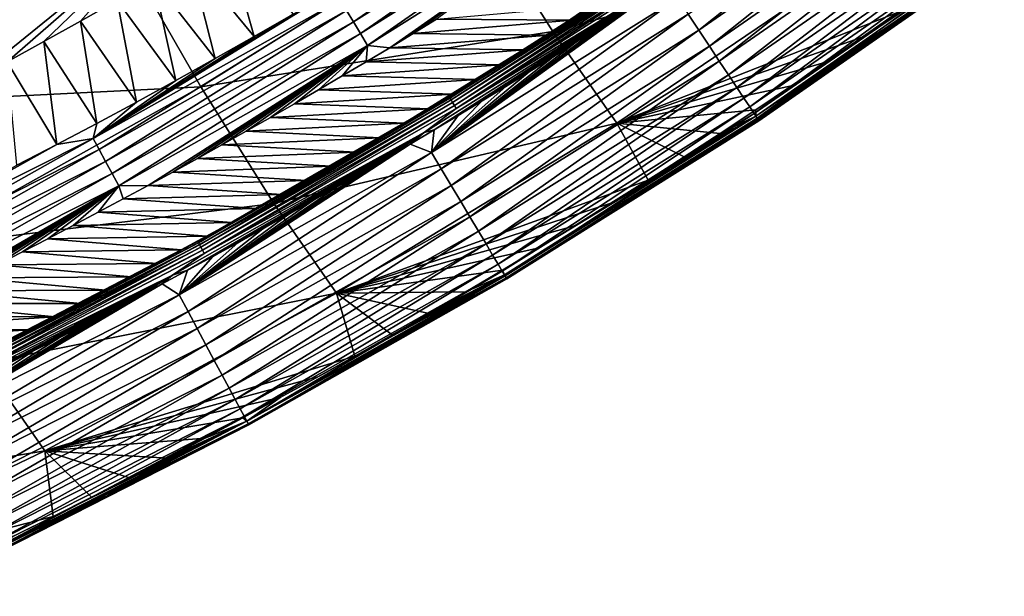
# Model space of a CAD drawing. Header units: millimetres. Extents: x -300 to 300, y -500 to 500.
# Tile 279 of 656: x 170 to 197, y -473 to -458. Entities that reach past the tile are written whole.
import ezdxf

# ---------------------------------------------------------------- set-up
doc = ezdxf.new("R2010")
doc.units = ezdxf.units.MM
doc.header["$LTSCALE"] = 81.481481
for name, color, linetype in [('19', 7, 'CONTINUOUS'), ('23', 7, 'CONTINUOUS'), ('26', 7, 'CONTINUOUS'), ('27', 7, 'CONTINUOUS'), ('29', 7, 'CONTINUOUS'), ('30', 7, 'CONTINUOUS'), ('32', 7, 'CONTINUOUS')]:
    doc.layers.add(name, color=color, linetype=linetype)

msp = doc.modelspace()

# ---------------------------------------------------------------- linework, layer by layer
at = {"layer": '19', "color": 7, "linetype": 'CONTINUOUS'}
for points in [[(184.585, -458.036, 16.253), (191.797, -453.07, 16.182), (182.577, -454.854, 21.321), (184.585, -458.036, 16.253)], [(184.585, -458.036, 16.253), (193.548, -455.58, 10.842), (191.797, -453.07, 16.182), (184.585, -458.036, 16.253)], [(175.121, -459.517, 21.412), (182.577, -454.854, 21.321), (172.902, -455.655, 26.21), (175.121, -459.517, 21.412)], [(175.121, -459.517, 21.412), (184.585, -458.036, 16.253), (182.577, -454.854, 21.321), (175.121, -459.517, 21.412)], [(165.224, -460.014, 26.316), (172.902, -455.655, 26.21), (162.835, -455.467, 30.847), (165.224, -460.014, 26.316)], [(186.307, -460.497, 10.887), (193.548, -455.58, 10.842), (184.585, -458.036, 16.253), (186.307, -460.497, 10.887)], [(193.548, -455.58, 10.842), (186.307, -460.497, 10.887), (193.849, -457.521, 6.723), (193.548, -455.58, 10.842)], [(165.224, -460.014, 26.316), (175.121, -459.517, 21.412), (172.902, -455.655, 26.21), (165.224, -460.014, 26.316)], [(193.849, -457.521, 6.723), (186.307, -460.497, 10.887), (192.902, -458.186, 6.714), (193.849, -457.521, 6.723)], [(177.08, -462.661, 16.321), (184.585, -458.036, 16.253), (175.121, -459.517, 21.412), (177.08, -462.661, 16.321)], [(177.08, -462.661, 16.321), (186.307, -460.497, 10.887), (184.585, -458.036, 16.253), (177.08, -462.661, 16.321)], [(192.902, -458.186, 6.714), (186.307, -460.497, 10.887), (191.951, -458.845, 6.705), (192.902, -458.186, 6.714)], [(191.951, -458.845, 6.705), (186.307, -460.497, 10.887), (190.997, -459.496, 6.695), (191.951, -458.845, 6.705)], [(167.374, -463.849, 21.499), (175.121, -459.517, 21.412), (165.224, -460.014, 26.316), (167.374, -463.849, 21.499)], [(167.374, -463.849, 21.499), (177.08, -462.661, 16.321), (175.121, -459.517, 21.412), (167.374, -463.849, 21.499)], [(190.997, -459.496, 6.695), (186.307, -460.497, 10.887), (190.038, -460.14, 6.685), (190.997, -459.496, 6.695)], [(190.038, -460.14, 6.685), (186.307, -460.497, 10.887), (189.077, -460.776, 6.676), (190.038, -460.14, 6.685)], [(178.768, -465.071, 10.931), (186.307, -460.497, 10.887), (177.08, -462.661, 16.321), (178.768, -465.071, 10.931)], [(186.307, -460.497, 10.887), (178.768, -465.071, 10.931), (187.143, -462.028, 6.656), (186.307, -460.497, 10.887)], [(189.077, -460.776, 6.676), (186.307, -460.497, 10.887), (188.112, -461.406, 6.666), (189.077, -460.776, 6.676)], [(188.112, -461.406, 6.666), (186.307, -460.497, 10.887), (187.143, -462.028, 6.656), (188.112, -461.406, 6.666)], [(187.143, -462.028, 6.656), (178.768, -465.071, 10.931), (186.171, -462.643, 6.645), (187.143, -462.028, 6.656)], [(169.278, -466.954, 16.388), (177.08, -462.661, 16.321), (167.374, -463.849, 21.499), (169.278, -466.954, 16.388)], [(169.278, -466.954, 16.388), (178.768, -465.071, 10.931), (177.08, -462.661, 16.321), (169.278, -466.954, 16.388)], [(186.171, -462.643, 6.645), (178.768, -465.071, 10.931), (185.195, -463.252, 6.635), (186.171, -462.643, 6.645)], [(185.195, -463.252, 6.635), (178.768, -465.071, 10.931), (184.215, -463.854, 6.624), (185.195, -463.252, 6.635)], [(184.215, -463.854, 6.624), (178.768, -465.071, 10.931), (183.232, -464.449, 6.614), (184.215, -463.854, 6.624)], [(183.232, -464.449, 6.614), (178.768, -465.071, 10.931), (182.245, -465.037, 6.603), (183.232, -464.449, 6.614)], [(170.926, -469.312, 10.973), (178.768, -465.071, 10.931), (169.278, -466.954, 16.388), (170.926, -469.312, 10.973)], [(178.768, -465.071, 10.931), (170.926, -469.312, 10.973), (179.261, -466.763, 6.57), (178.768, -465.071, 10.931)], [(182.245, -465.037, 6.603), (178.768, -465.071, 10.931), (181.254, -465.619, 6.592), (182.245, -465.037, 6.603)], [(181.254, -465.619, 6.592), (178.768, -465.071, 10.931), (180.259, -466.194, 6.581), (181.254, -465.619, 6.592)], [(180.259, -466.194, 6.581), (178.768, -465.071, 10.931), (179.261, -466.763, 6.57), (180.259, -466.194, 6.581)], [(161.174, -470.922, 16.452), (170.926, -469.312, 10.973), (169.278, -466.954, 16.388), (161.174, -470.922, 16.452)], [(179.261, -466.763, 6.57), (170.926, -469.312, 10.973), (178.26, -467.325, 6.559), (179.261, -466.763, 6.57)], [(178.26, -467.325, 6.559), (170.926, -469.312, 10.973), (177.254, -467.881, 6.547), (178.26, -467.325, 6.559)], [(177.254, -467.881, 6.547), (170.926, -469.312, 10.973), (176.246, -468.43, 6.536), (177.254, -467.881, 6.547)], [(176.246, -468.43, 6.536), (170.926, -469.312, 10.973), (175.233, -468.973, 6.524), (176.246, -468.43, 6.536)], [(175.233, -468.973, 6.524), (170.926, -469.312, 10.973), (174.218, -469.509, 6.513), (175.233, -468.973, 6.524)], [(162.776, -473.228, 11.014), (170.926, -469.312, 10.973), (161.174, -470.922, 16.452), (162.776, -473.228, 11.014)], [(170.926, -469.312, 10.973), (162.776, -473.228, 11.014), (171.15, -471.081, 6.477), (170.926, -469.312, 10.973)], [(174.218, -469.509, 6.513), (170.926, -469.312, 10.973), (173.198, -470.039, 6.501), (174.218, -469.509, 6.513)], [(173.198, -470.039, 6.501), (170.926, -469.312, 10.973), (172.176, -470.563, 6.489), (173.198, -470.039, 6.501)], [(172.176, -470.563, 6.489), (170.926, -469.312, 10.973), (171.15, -471.081, 6.477), (172.176, -470.563, 6.489)], [(171.15, -471.081, 6.477), (162.776, -473.228, 11.014), (170.12, -471.592, 6.465), (171.15, -471.081, 6.477)]]:
    msp.add_3dface(points, dxfattribs=at)
at = {"layer": '23', "color": 7, "linetype": 'CONTINUOUS'}
for points in [[(174.823, -456.065, 2.77), (175.795, -455.488, 2.773), (176.552, -458.165, 1.102), (174.823, -456.065, 2.77)], [(176.552, -458.165, 1.102), (175.795, -455.488, 2.773), (177.598, -457.563, 1.099), (176.552, -458.165, 1.102)], [(173.847, -456.635, 2.766), (174.823, -456.065, 2.77), (175.502, -458.761, 1.104), (173.847, -456.635, 2.766)], [(175.502, -458.761, 1.104), (174.823, -456.065, 2.77), (176.552, -458.165, 1.102), (175.502, -458.761, 1.104)], [(172.868, -457.198, 2.763), (173.847, -456.635, 2.766), (174.446, -459.349, 1.107), (172.868, -457.198, 2.763)], [(174.446, -459.349, 1.107), (173.847, -456.635, 2.766), (175.502, -458.761, 1.104), (174.446, -459.349, 1.107)], [(171.886, -457.755, 2.759), (172.868, -457.198, 2.763), (173.386, -459.929, 1.111), (171.886, -457.755, 2.759)], [(173.386, -459.929, 1.111), (172.868, -457.198, 2.763), (174.446, -459.349, 1.107), (173.386, -459.929, 1.111)], [(170.901, -458.304, 2.755), (171.886, -457.755, 2.759), (172.32, -460.503, 1.114), (170.901, -458.304, 2.755)], [(172.32, -460.503, 1.114), (171.886, -457.755, 2.759), (173.386, -459.929, 1.111), (172.32, -460.503, 1.114)], [(169.912, -458.847, 2.751), (170.901, -458.304, 2.755), (171.249, -461.069, 1.117), (169.912, -458.847, 2.751)], [(171.249, -461.069, 1.117), (170.901, -458.304, 2.755), (172.32, -460.503, 1.114), (171.249, -461.069, 1.117)], [(170.173, -461.628, 1.12), (169.912, -458.847, 2.751), (171.249, -461.069, 1.117), (170.173, -461.628, 1.12)]]:
    msp.add_3dface(points, dxfattribs=at)
at = {"layer": '26', "color": 7, "linetype": 'CONTINUOUS'}
for points in [[(173.722, -454.033, 4.444), (167.725, -458.688, 3.551), (167.158, -457.7, 4.457), (173.722, -454.033, 4.444)], [(174.329, -454.995, 3.557), (167.725, -458.688, 3.551), (173.722, -454.033, 4.444), (174.329, -454.995, 3.557)], [(174.329, -454.995, 3.557), (168.92, -459.383, 2.747), (167.725, -458.688, 3.551), (174.329, -454.995, 3.557)], [(169.912, -458.847, 2.751), (168.92, -459.383, 2.747), (174.329, -454.995, 3.557), (169.912, -458.847, 2.751)], [(170.901, -458.304, 2.755), (169.912, -458.847, 2.751), (174.329, -454.995, 3.557), (170.901, -458.304, 2.755)], [(171.886, -457.755, 2.759), (170.901, -458.304, 2.755), (174.329, -454.995, 3.557), (171.886, -457.755, 2.759)], [(172.868, -457.198, 2.763), (171.886, -457.755, 2.759), (174.329, -454.995, 3.557), (172.868, -457.198, 2.763)]]:
    msp.add_3dface(points, dxfattribs=at)
at = {"layer": '27', "color": 7, "linetype": 'CONTINUOUS'}
for points in [[(188.224, -457.568, 0.25), (194.694, -453.066, 0.253), (188.51, -458, 0.453), (188.224, -457.568, 0.25)], [(188.51, -458, 0.453), (194.694, -453.066, 0.253), (195.003, -453.487, 0.458), (188.51, -458, 0.453)], [(188.51, -458, 0.453), (195.003, -453.487, 0.458), (188.79, -458.423, 0.721), (188.51, -458, 0.453)], [(188.79, -458.423, 0.721), (195.003, -453.487, 0.458), (195.305, -453.898, 0.73), (188.79, -458.423, 0.721)], [(188.79, -458.423, 0.721), (195.305, -453.898, 0.73), (189.057, -458.827, 1.054), (188.79, -458.423, 0.721)], [(189.057, -458.827, 1.054), (195.305, -453.898, 0.73), (195.593, -454.291, 1.068), (189.057, -458.827, 1.054)], [(189.057, -458.827, 1.054), (195.593, -454.291, 1.068), (189.305, -459.202, 1.45), (189.057, -458.827, 1.054)], [(189.305, -459.202, 1.45), (195.593, -454.291, 1.068), (195.86, -454.654, 1.468), (189.305, -459.202, 1.45)], [(189.305, -459.202, 1.45), (195.86, -454.654, 1.468), (189.527, -459.538, 1.901), (189.305, -459.202, 1.45)], [(189.527, -459.538, 1.901), (195.86, -454.654, 1.468), (196.098, -454.98, 1.926), (189.527, -459.538, 1.901)], [(189.527, -459.538, 1.901), (196.098, -454.98, 1.926), (189.719, -459.827, 2.399), (189.527, -459.538, 1.901)], [(189.719, -459.827, 2.399), (196.098, -454.98, 1.926), (196.303, -455.259, 2.43), (189.719, -459.827, 2.399)], [(189.719, -459.827, 2.399), (196.303, -455.259, 2.43), (189.875, -460.063, 2.933), (189.719, -459.827, 2.399)], [(189.875, -460.063, 2.933), (196.303, -455.259, 2.43), (196.469, -455.485, 2.971), (189.875, -460.063, 2.933)], [(189.875, -460.063, 2.933), (196.469, -455.485, 2.971), (189.993, -460.241, 3.491), (189.875, -460.063, 2.933)], [(189.993, -460.241, 3.491), (196.469, -455.485, 2.971), (196.594, -455.655, 3.535), (189.993, -460.241, 3.491)], [(189.993, -460.241, 3.491), (196.594, -455.655, 3.535), (190.072, -460.361, 4.06), (189.993, -460.241, 3.491)], [(190.997, -459.496, 6.695), (190.038, -460.14, 6.685), (196.625, -455.697, 6.281), (190.997, -459.496, 6.695)], [(196.625, -455.697, 6.281), (190.038, -460.14, 6.685), (190.038, -460.31, 6.218), (196.625, -455.697, 6.281)], [(196.625, -455.697, 6.281), (190.038, -460.31, 6.218), (196.688, -455.783, 5.776), (196.625, -455.697, 6.281)], [(190.038, -460.31, 6.218), (190.093, -460.393, 5.715), (196.688, -455.783, 5.776), (190.038, -460.31, 6.218)], [(190.072, -460.361, 4.06), (196.594, -455.655, 3.535), (196.676, -455.768, 4.11), (190.072, -460.361, 4.06)], [(190.072, -460.361, 4.06), (196.676, -455.768, 4.11), (190.114, -460.424, 4.627), (190.072, -460.361, 4.06)], [(190.093, -460.393, 5.715), (196.72, -455.827, 5.241), (196.688, -455.783, 5.776), (190.093, -460.393, 5.715)], [(190.12, -460.433, 5.182), (196.72, -455.827, 5.241), (190.093, -460.393, 5.715), (190.12, -460.433, 5.182)], [(190.114, -460.424, 4.627), (196.676, -455.768, 4.11), (196.718, -455.824, 4.682), (190.114, -460.424, 4.627)], [(190.114, -460.424, 4.627), (196.718, -455.824, 4.682), (190.12, -460.433, 5.182), (190.114, -460.424, 4.627)], [(190.12, -460.433, 5.182), (196.718, -455.824, 4.682), (196.72, -455.827, 5.241), (190.12, -460.433, 5.182)], [(191.951, -458.845, 6.705), (190.997, -459.496, 6.695), (196.625, -455.697, 6.281), (191.951, -458.845, 6.705)], [(192.902, -458.186, 6.714), (191.951, -458.845, 6.705), (196.625, -455.697, 6.281), (192.902, -458.186, 6.714)], [(193.849, -457.521, 6.723), (192.902, -458.186, 6.714), (196.625, -455.697, 6.281), (193.849, -457.521, 6.723)], [(186.452, -457.523, 0.032), (187.07, -457.12, 0.032), (181.319, -461.286, 0.109), (186.452, -457.523, 0.032)], [(181.319, -461.286, 0.109), (187.07, -457.12, 0.032), (187.938, -457.136, 0.11), (181.319, -461.286, 0.109)], [(181.319, -461.286, 0.109), (187.938, -457.136, 0.11), (181.583, -461.728, 0.247), (181.319, -461.286, 0.109)], [(181.583, -461.728, 0.247), (187.938, -457.136, 0.11), (188.224, -457.568, 0.25), (181.583, -461.728, 0.247)], [(185.832, -457.924, 0.032), (186.452, -457.523, 0.032), (181.319, -461.286, 0.109), (185.832, -457.924, 0.032)], [(181.583, -461.728, 0.247), (188.224, -457.568, 0.25), (181.846, -462.171, 0.447), (181.583, -461.728, 0.247)], [(181.846, -462.171, 0.447), (188.224, -457.568, 0.25), (188.51, -458, 0.453), (181.846, -462.171, 0.447)], [(185.207, -458.323, 0.032), (185.832, -457.924, 0.032), (181.319, -461.286, 0.109), (185.207, -458.323, 0.032)], [(181.846, -462.171, 0.447), (188.51, -458, 0.453), (182.104, -462.604, 0.711), (181.846, -462.171, 0.447)], [(182.104, -462.604, 0.711), (188.51, -458, 0.453), (188.79, -458.423, 0.721), (182.104, -462.604, 0.711)], [(184.58, -458.72, 0.032), (185.207, -458.323, 0.032), (181.319, -461.286, 0.109), (184.58, -458.72, 0.032)], [(182.104, -462.604, 0.711), (188.79, -458.423, 0.721), (182.351, -463.017, 1.04), (182.104, -462.604, 0.711)], [(182.351, -463.017, 1.04), (188.79, -458.423, 0.721), (189.057, -458.827, 1.054), (182.351, -463.017, 1.04)], [(183.949, -459.116, 0.032), (184.58, -458.72, 0.032), (181.319, -461.286, 0.109), (183.949, -459.116, 0.032)], [(182.351, -463.017, 1.04), (189.057, -458.827, 1.054), (182.58, -463.402, 1.429), (182.351, -463.017, 1.04)], [(182.58, -463.402, 1.429), (189.057, -458.827, 1.054), (189.305, -459.202, 1.45), (182.58, -463.402, 1.429)], [(183.315, -459.509, 0.032), (183.949, -459.116, 0.032), (181.319, -461.286, 0.109), (183.315, -459.509, 0.032)], [(182.58, -463.402, 1.429), (189.305, -459.202, 1.45), (182.786, -463.747, 1.873), (182.58, -463.402, 1.429)], [(182.786, -463.747, 1.873), (189.305, -459.202, 1.45), (189.527, -459.538, 1.901), (182.786, -463.747, 1.873)], [(182.678, -459.901, 0.032), (183.315, -459.509, 0.032), (181.319, -461.286, 0.109), (182.678, -459.901, 0.032)], [(182.786, -463.747, 1.873), (189.527, -459.538, 1.901), (182.964, -464.045, 2.364), (182.786, -463.747, 1.873)], [(182.964, -464.045, 2.364), (189.527, -459.538, 1.901), (189.719, -459.827, 2.399), (182.964, -464.045, 2.364)], [(182.037, -460.29, 0.032), (182.678, -459.901, 0.032), (181.319, -461.286, 0.109), (182.037, -460.29, 0.032)], [(182.964, -464.045, 2.364), (189.719, -459.827, 2.399), (183.11, -464.29, 2.891), (182.964, -464.045, 2.364)], [(183.11, -464.29, 2.891), (189.719, -459.827, 2.399), (189.875, -460.063, 2.933), (183.11, -464.29, 2.891)], [(183.11, -464.29, 2.891), (189.875, -460.063, 2.933), (183.221, -464.477, 3.442), (183.11, -464.29, 2.891)], [(183.221, -464.477, 3.442), (189.875, -460.063, 2.933), (189.993, -460.241, 3.491), (183.221, -464.477, 3.442)], [(181.394, -460.678, 0.032), (182.037, -460.29, 0.032), (181.319, -461.286, 0.109), (181.394, -460.678, 0.032)], [(183.221, -464.477, 3.442), (189.993, -460.241, 3.491), (183.297, -464.605, 4.004), (183.221, -464.477, 3.442)], [(184.215, -463.854, 6.624), (183.232, -464.449, 6.614), (190.038, -460.31, 6.218), (184.215, -463.854, 6.624)], [(190.038, -460.31, 6.218), (183.232, -464.449, 6.614), (183.28, -464.576, 6.148), (190.038, -460.31, 6.218)], [(190.038, -460.31, 6.218), (183.28, -464.576, 6.148), (190.093, -460.393, 5.715), (190.038, -460.31, 6.218)], [(183.297, -464.605, 4.004), (189.993, -460.241, 3.491), (190.072, -460.361, 4.06), (183.297, -464.605, 4.004)], [(185.195, -463.252, 6.635), (184.215, -463.854, 6.624), (190.038, -460.31, 6.218), (185.195, -463.252, 6.635)], [(186.171, -462.643, 6.645), (185.195, -463.252, 6.635), (190.038, -460.31, 6.218), (186.171, -462.643, 6.645)], [(187.143, -462.028, 6.656), (186.171, -462.643, 6.645), (190.038, -460.31, 6.218), (187.143, -462.028, 6.656)], [(188.112, -461.406, 6.666), (187.143, -462.028, 6.656), (190.038, -460.31, 6.218), (188.112, -461.406, 6.666)], [(189.077, -460.776, 6.676), (188.112, -461.406, 6.666), (190.038, -460.31, 6.218), (189.077, -460.776, 6.676)], [(190.038, -460.14, 6.685), (189.077, -460.776, 6.676), (190.038, -460.31, 6.218), (190.038, -460.14, 6.685)], [(183.28, -464.576, 6.148), (183.327, -464.655, 5.646), (190.093, -460.393, 5.715), (183.28, -464.576, 6.148)], [(183.297, -464.605, 4.004), (190.072, -460.361, 4.06), (183.339, -464.674, 4.566), (183.297, -464.605, 4.004)], [(183.327, -464.655, 5.646), (190.12, -460.433, 5.182), (190.093, -460.393, 5.715), (183.327, -464.655, 5.646)], [(183.348, -464.689, 5.117), (190.12, -460.433, 5.182), (183.327, -464.655, 5.646), (183.348, -464.689, 5.117)], [(183.339, -464.674, 4.566), (190.072, -460.361, 4.06), (190.114, -460.424, 4.627), (183.339, -464.674, 4.566)], [(183.339, -464.674, 4.566), (190.114, -460.424, 4.627), (183.348, -464.689, 5.117), (183.339, -464.674, 4.566)], [(183.348, -464.689, 5.117), (190.114, -460.424, 4.627), (190.12, -460.433, 5.182), (183.348, -464.689, 5.117)], [(180.746, -461.064, 0.032), (181.394, -460.678, 0.032), (181.319, -461.286, 0.109), (180.746, -461.064, 0.032)], [(180.096, -461.448, 0.032), (180.746, -461.064, 0.032), (174.533, -465.118, 0.107), (180.096, -461.448, 0.032)], [(174.533, -465.118, 0.107), (180.746, -461.064, 0.032), (181.319, -461.286, 0.109), (174.533, -465.118, 0.107)], [(174.533, -465.118, 0.107), (181.319, -461.286, 0.109), (174.775, -465.568, 0.243), (174.533, -465.118, 0.107)], [(174.775, -465.568, 0.243), (181.319, -461.286, 0.109), (181.583, -461.728, 0.247), (174.775, -465.568, 0.243)], [(179.441, -461.83, 0.032), (180.096, -461.448, 0.032), (174.533, -465.118, 0.107), (179.441, -461.83, 0.032)], [(178.784, -462.211, 0.032), (179.441, -461.83, 0.032), (174.533, -465.118, 0.107), (178.784, -462.211, 0.032)], [(174.775, -465.568, 0.243), (181.583, -461.728, 0.247), (175.016, -466.019, 0.44), (174.775, -465.568, 0.243)], [(175.016, -466.019, 0.44), (181.583, -461.728, 0.247), (181.846, -462.171, 0.447), (175.016, -466.019, 0.44)], [(175.016, -466.019, 0.44), (181.846, -462.171, 0.447), (175.253, -466.46, 0.701), (175.016, -466.019, 0.44)], [(175.253, -466.46, 0.701), (181.846, -462.171, 0.447), (182.104, -462.604, 0.711), (175.253, -466.46, 0.701)], [(178.122, -462.589, 0.032), (178.784, -462.211, 0.032), (174.533, -465.118, 0.107), (178.122, -462.589, 0.032)], [(177.457, -462.966, 0.032), (178.122, -462.589, 0.032), (174.533, -465.118, 0.107), (177.457, -462.966, 0.032)], [(175.253, -466.46, 0.701), (182.104, -462.604, 0.711), (175.479, -466.881, 1.024), (175.253, -466.46, 0.701)], [(175.479, -466.881, 1.024), (182.104, -462.604, 0.711), (182.351, -463.017, 1.04), (175.479, -466.881, 1.024)], [(176.789, -463.341, 0.032), (177.457, -462.966, 0.032), (174.533, -465.118, 0.107), (176.789, -463.341, 0.032)], [(175.479, -466.881, 1.024), (182.351, -463.017, 1.04), (175.69, -467.274, 1.407), (175.479, -466.881, 1.024)], [(175.69, -467.274, 1.407), (182.351, -463.017, 1.04), (182.58, -463.402, 1.429), (175.69, -467.274, 1.407)], [(176.117, -463.714, 0.031), (176.789, -463.341, 0.032), (174.533, -465.118, 0.107), (176.117, -463.714, 0.031)], [(175.69, -467.274, 1.407), (182.58, -463.402, 1.429), (175.879, -467.627, 1.844), (175.69, -467.274, 1.407)], [(175.879, -467.627, 1.844), (182.58, -463.402, 1.429), (182.786, -463.747, 1.873), (175.879, -467.627, 1.844)], [(175.441, -464.085, 0.031), (176.117, -463.714, 0.031), (174.533, -465.118, 0.107), (175.441, -464.085, 0.031)], [(175.879, -467.627, 1.844), (182.786, -463.747, 1.873), (176.044, -467.934, 2.327), (175.879, -467.627, 1.844)], [(176.044, -467.934, 2.327), (182.786, -463.747, 1.873), (182.964, -464.045, 2.364), (176.044, -467.934, 2.327)], [(176.044, -467.934, 2.327), (182.964, -464.045, 2.364), (176.179, -468.186, 2.846), (176.044, -467.934, 2.327)], [(176.179, -468.186, 2.846), (182.964, -464.045, 2.364), (183.11, -464.29, 2.891), (176.179, -468.186, 2.846)], [(174.761, -464.454, 0.031), (175.441, -464.085, 0.031), (174.533, -465.118, 0.107), (174.761, -464.454, 0.031)], [(176.179, -468.186, 2.846), (183.11, -464.29, 2.891), (176.284, -468.381, 3.389), (176.179, -468.186, 2.846)], [(176.284, -468.381, 3.389), (183.11, -464.29, 2.891), (183.221, -464.477, 3.442), (176.284, -468.381, 3.389)], [(174.078, -464.822, 0.031), (174.761, -464.454, 0.031), (174.533, -465.118, 0.107), (174.078, -464.822, 0.031)], [(176.284, -468.381, 3.389), (183.221, -464.477, 3.442), (176.357, -468.517, 3.945), (176.284, -468.381, 3.389)], [(183.28, -464.576, 6.148), (177.254, -467.881, 6.547), (176.355, -468.514, 6.071), (183.28, -464.576, 6.148)], [(183.28, -464.576, 6.148), (176.355, -468.514, 6.071), (183.327, -464.655, 5.646), (183.28, -464.576, 6.148)], [(176.357, -468.517, 3.945), (183.221, -464.477, 3.442), (183.297, -464.605, 4.004), (176.357, -468.517, 3.945)], [(178.26, -467.325, 6.559), (177.254, -467.881, 6.547), (183.28, -464.576, 6.148), (178.26, -467.325, 6.559)], [(179.261, -466.763, 6.57), (178.26, -467.325, 6.559), (183.28, -464.576, 6.148), (179.261, -466.763, 6.57)], [(180.259, -466.194, 6.581), (179.261, -466.763, 6.57), (183.28, -464.576, 6.148), (180.259, -466.194, 6.581)], [(181.254, -465.619, 6.592), (180.259, -466.194, 6.581), (183.28, -464.576, 6.148), (181.254, -465.619, 6.592)], [(182.245, -465.037, 6.603), (181.254, -465.619, 6.592), (183.28, -464.576, 6.148), (182.245, -465.037, 6.603)], [(183.232, -464.449, 6.614), (182.245, -465.037, 6.603), (183.28, -464.576, 6.148), (183.232, -464.449, 6.614)], [(173.39, -465.187, 0.031), (174.078, -464.822, 0.031), (167.587, -468.645, 0.106), (173.39, -465.187, 0.031)], [(167.587, -468.645, 0.106), (174.078, -464.822, 0.031), (174.533, -465.118, 0.107), (167.587, -468.645, 0.106)], [(176.355, -468.514, 6.071), (176.395, -468.587, 5.572), (183.327, -464.655, 5.646), (176.355, -468.514, 6.071)], [(176.357, -468.517, 3.945), (183.297, -464.605, 4.004), (176.398, -468.594, 4.501), (176.357, -468.517, 3.945)], [(176.395, -468.587, 5.572), (183.348, -464.689, 5.117), (183.327, -464.655, 5.646), (176.395, -468.587, 5.572)], [(176.41, -468.616, 5.046), (183.348, -464.689, 5.117), (176.395, -468.587, 5.572), (176.41, -468.616, 5.046)], [(176.398, -468.594, 4.501), (183.297, -464.605, 4.004), (183.339, -464.674, 4.566), (176.398, -468.594, 4.501)], [(176.398, -468.594, 4.501), (183.339, -464.674, 4.566), (176.41, -468.616, 5.046), (176.398, -468.594, 4.501)], [(176.41, -468.616, 5.046), (183.339, -464.674, 4.566), (183.348, -464.689, 5.117), (176.41, -468.616, 5.046)], [(167.587, -468.645, 0.106), (174.533, -465.118, 0.107), (167.807, -469.102, 0.24), (167.587, -468.645, 0.106)], [(167.807, -469.102, 0.24), (174.533, -465.118, 0.107), (174.775, -465.568, 0.243), (167.807, -469.102, 0.24)], [(172.699, -465.551, 0.031), (173.39, -465.187, 0.031), (167.587, -468.645, 0.106), (172.699, -465.551, 0.031)], [(172.004, -465.913, 0.031), (172.699, -465.551, 0.031), (167.587, -468.645, 0.106), (172.004, -465.913, 0.031)], [(167.807, -469.102, 0.24), (174.775, -465.568, 0.243), (168.028, -469.558, 0.434), (167.807, -469.102, 0.24)], [(168.028, -469.558, 0.434), (174.775, -465.568, 0.243), (175.016, -466.019, 0.44), (168.028, -469.558, 0.434)], [(171.305, -466.274, 0.031), (172.004, -465.913, 0.031), (167.587, -468.645, 0.106), (171.305, -466.274, 0.031)], [(168.028, -469.558, 0.434), (175.016, -466.019, 0.44), (168.244, -470.006, 0.689), (168.028, -469.558, 0.434)], [(168.244, -470.006, 0.689), (175.016, -466.019, 0.44), (175.253, -466.46, 0.701), (168.244, -470.006, 0.689)], [(170.601, -466.632, 0.031), (171.305, -466.274, 0.031), (167.587, -468.645, 0.106), (170.601, -466.632, 0.031)], [(169.895, -466.988, 0.031), (170.601, -466.632, 0.031), (167.587, -468.645, 0.106), (169.895, -466.988, 0.031)], [(168.244, -470.006, 0.689), (175.253, -466.46, 0.701), (168.45, -470.434, 1.007), (168.244, -470.006, 0.689)], [(168.45, -470.434, 1.007), (175.253, -466.46, 0.701), (175.479, -466.881, 1.024), (168.45, -470.434, 1.007)], [(168.45, -470.434, 1.007), (175.479, -466.881, 1.024), (168.643, -470.833, 1.383), (168.45, -470.434, 1.007)], [(168.643, -470.833, 1.383), (175.479, -466.881, 1.024), (175.69, -467.274, 1.407), (168.643, -470.833, 1.383)], [(168.643, -470.833, 1.383), (175.69, -467.274, 1.407), (168.817, -471.194, 1.813), (168.643, -470.833, 1.383)], [(168.817, -471.194, 1.813), (175.69, -467.274, 1.407), (175.879, -467.627, 1.844), (168.817, -471.194, 1.813)], [(168.817, -471.194, 1.813), (175.879, -467.627, 1.844), (168.968, -471.507, 2.288), (168.817, -471.194, 1.813)], [(168.968, -471.507, 2.288), (175.879, -467.627, 1.844), (176.044, -467.934, 2.327), (168.968, -471.507, 2.288)], [(168.968, -471.507, 2.288), (176.044, -467.934, 2.327), (169.093, -471.767, 2.799), (168.968, -471.507, 2.288)], [(169.093, -471.767, 2.799), (176.044, -467.934, 2.327), (176.179, -468.186, 2.846), (169.093, -471.767, 2.799)], [(177.254, -467.881, 6.547), (176.246, -468.43, 6.536), (176.355, -468.514, 6.071), (177.254, -467.881, 6.547)], [(169.093, -471.767, 2.799), (176.179, -468.186, 2.846), (169.191, -471.97, 3.334), (169.093, -471.767, 2.799)], [(169.191, -471.97, 3.334), (176.179, -468.186, 2.846), (176.284, -468.381, 3.389), (169.191, -471.97, 3.334)], [(169.191, -471.97, 3.334), (176.284, -468.381, 3.389), (169.26, -472.113, 3.882), (169.191, -471.97, 3.334)], [(169.26, -472.113, 3.882), (176.284, -468.381, 3.389), (176.357, -468.517, 3.945), (169.26, -472.113, 3.882)], [(169.26, -472.113, 3.882), (176.357, -468.517, 3.945), (169.301, -472.198, 4.432), (169.26, -472.113, 3.882)], [(176.355, -468.514, 6.071), (170.12, -471.592, 6.465), (169.272, -472.138, 5.991), (176.355, -468.514, 6.071)], [(176.355, -468.514, 6.071), (169.272, -472.138, 5.991), (176.395, -468.587, 5.572), (176.355, -468.514, 6.071)], [(169.301, -472.198, 4.432), (176.357, -468.517, 3.945), (176.398, -468.594, 4.501), (169.301, -472.198, 4.432)], [(171.15, -471.081, 6.477), (170.12, -471.592, 6.465), (176.355, -468.514, 6.071), (171.15, -471.081, 6.477)], [(172.176, -470.563, 6.489), (171.15, -471.081, 6.477), (176.355, -468.514, 6.071), (172.176, -470.563, 6.489)], [(173.198, -470.039, 6.501), (172.176, -470.563, 6.489), (176.355, -468.514, 6.071), (173.198, -470.039, 6.501)], [(174.218, -469.509, 6.513), (173.198, -470.039, 6.501), (176.355, -468.514, 6.071), (174.218, -469.509, 6.513)], [(175.233, -468.973, 6.524), (174.218, -469.509, 6.513), (176.355, -468.514, 6.071), (175.233, -468.973, 6.524)], [(176.246, -468.43, 6.536), (175.233, -468.973, 6.524), (176.355, -468.514, 6.071), (176.246, -468.43, 6.536)], [(169.272, -472.138, 5.991), (169.305, -472.205, 5.494), (176.395, -468.587, 5.572), (169.272, -472.138, 5.991)], [(169.301, -472.198, 4.432), (176.398, -468.594, 4.501), (169.315, -472.227, 4.972), (169.301, -472.198, 4.432)], [(169.305, -472.205, 5.494), (176.41, -468.616, 5.046), (176.395, -468.587, 5.572), (169.305, -472.205, 5.494)], [(169.315, -472.227, 4.972), (176.41, -468.616, 5.046), (169.305, -472.205, 5.494), (169.315, -472.227, 4.972)], [(169.315, -472.227, 4.972), (176.398, -468.594, 4.501), (176.41, -468.616, 5.046), (169.315, -472.227, 4.972)]]:
    msp.add_3dface(points, dxfattribs=at)
at = {"layer": '29', "color": 7, "linetype": 'CONTINUOUS'}
for points in [[(185.095, -457.725, 0.5), (181.455, -457.703, 0.5), (185.726, -457.32, 0.5), (185.095, -457.725, 0.5)], [(180.827, -458.087, 0.5), (181.455, -457.703, 0.5), (185.095, -457.725, 0.5), (180.827, -458.087, 0.5)], [(184.461, -458.128, 0.5), (180.827, -458.087, 0.5), (185.095, -457.725, 0.5), (184.461, -458.128, 0.5)], [(180.195, -458.468, 0.5), (180.827, -458.087, 0.5), (184.461, -458.128, 0.5), (180.195, -458.468, 0.5)], [(183.823, -458.529, 0.5), (180.195, -458.468, 0.5), (184.461, -458.128, 0.5), (183.823, -458.529, 0.5)], [(179.56, -458.848, 0.5), (180.195, -458.468, 0.5), (183.823, -458.529, 0.5), (179.56, -458.848, 0.5)], [(183.183, -458.927, 0.5), (179.56, -458.848, 0.5), (183.823, -458.529, 0.5), (183.183, -458.927, 0.5)], [(178.922, -459.226, 0.5), (179.56, -458.848, 0.5), (183.183, -458.927, 0.5), (178.922, -459.226, 0.5)], [(182.54, -459.324, 0.5), (178.922, -459.226, 0.5), (183.183, -458.927, 0.5), (182.54, -459.324, 0.5)], [(178.281, -459.601, 0.5), (178.922, -459.226, 0.5), (182.54, -459.324, 0.5), (178.281, -459.601, 0.5)], [(181.893, -459.718, 0.5), (178.281, -459.601, 0.5), (182.54, -459.324, 0.5), (181.893, -459.718, 0.5)], [(177.637, -459.975, 0.5), (178.281, -459.601, 0.5), (181.893, -459.718, 0.5), (177.637, -459.975, 0.5)], [(181.244, -460.111, 0.5), (177.637, -459.975, 0.5), (181.893, -459.718, 0.5), (181.244, -460.111, 0.5)], [(176.989, -460.347, 0.5), (177.637, -459.975, 0.5), (181.244, -460.111, 0.5), (176.989, -460.347, 0.5)], [(176.338, -460.717, 0.5), (176.989, -460.347, 0.5), (180.591, -460.501, 0.5), (176.338, -460.717, 0.5)], [(180.591, -460.501, 0.5), (176.989, -460.347, 0.5), (181.244, -460.111, 0.5), (180.591, -460.501, 0.5)], [(179.935, -460.89, 0.5), (176.338, -460.717, 0.5), (180.591, -460.501, 0.5), (179.935, -460.89, 0.5)], [(175.683, -461.085, 0.5), (176.338, -460.717, 0.5), (179.935, -460.89, 0.5), (175.683, -461.085, 0.5)], [(175.026, -461.451, 0.5), (175.683, -461.085, 0.5), (179.276, -461.276, 0.5), (175.026, -461.451, 0.5)], [(179.276, -461.276, 0.5), (175.683, -461.085, 0.5), (179.935, -460.89, 0.5), (179.276, -461.276, 0.5)], [(178.615, -461.659, 0.5), (175.026, -461.451, 0.5), (179.276, -461.276, 0.5), (178.615, -461.659, 0.5)], [(174.364, -461.815, 0.5), (175.026, -461.451, 0.5), (178.615, -461.659, 0.5), (174.364, -461.815, 0.5)], [(177.952, -462.04, 0.5), (174.364, -461.815, 0.5), (178.615, -461.659, 0.5), (177.952, -462.04, 0.5)], [(173.699, -462.177, 0.5), (174.364, -461.815, 0.5), (177.952, -462.04, 0.5), (173.699, -462.177, 0.5)], [(173.031, -462.538, 0.5), (173.699, -462.177, 0.5), (177.286, -462.418, 0.5), (173.031, -462.538, 0.5)], [(177.286, -462.418, 0.5), (173.699, -462.177, 0.5), (177.952, -462.04, 0.5), (177.286, -462.418, 0.5)], [(176.617, -462.794, 0.5), (173.031, -462.538, 0.5), (177.286, -462.418, 0.5), (176.617, -462.794, 0.5)], [(172.359, -462.896, 0.5), (173.031, -462.538, 0.5), (176.617, -462.794, 0.5), (172.359, -462.896, 0.5)], [(171.684, -463.252, 0.5), (172.359, -462.896, 0.5), (175.944, -463.169, 0.5), (171.684, -463.252, 0.5)], [(175.944, -463.169, 0.5), (172.359, -462.896, 0.5), (176.617, -462.794, 0.5), (175.944, -463.169, 0.5)], [(171.005, -463.607, 0.5), (171.684, -463.252, 0.5), (175.268, -463.542, 0.5), (171.005, -463.607, 0.5)], [(175.268, -463.542, 0.5), (171.684, -463.252, 0.5), (175.944, -463.169, 0.5), (175.268, -463.542, 0.5)], [(170.322, -463.959, 0.5), (171.005, -463.607, 0.5), (174.592, -463.91, 0.5), (170.322, -463.959, 0.5)], [(174.592, -463.91, 0.5), (171.005, -463.607, 0.5), (175.268, -463.542, 0.5), (174.592, -463.91, 0.5)], [(169.636, -464.31, 0.5), (170.322, -463.959, 0.5), (173.916, -464.275, 0.5), (169.636, -464.31, 0.5)], [(173.916, -464.275, 0.5), (170.322, -463.959, 0.5), (174.592, -463.91, 0.5), (173.916, -464.275, 0.5)], [(168.946, -464.659, 0.5), (169.636, -464.31, 0.5), (173.241, -464.635, 0.5), (168.946, -464.659, 0.5)], [(173.241, -464.635, 0.5), (169.636, -464.31, 0.5), (173.916, -464.275, 0.5), (173.241, -464.635, 0.5)], [(168.252, -465.006, 0.5), (168.946, -464.659, 0.5), (172.564, -464.993, 0.5), (168.252, -465.006, 0.5)], [(172.564, -464.993, 0.5), (168.946, -464.659, 0.5), (173.241, -464.635, 0.5), (172.564, -464.993, 0.5)], [(167.555, -465.35, 0.5), (168.252, -465.006, 0.5), (171.882, -465.349, 0.5), (167.555, -465.35, 0.5)], [(171.882, -465.349, 0.5), (168.252, -465.006, 0.5), (172.564, -464.993, 0.5), (171.882, -465.349, 0.5)], [(166.853, -465.693, 0.5), (167.555, -465.35, 0.5), (171.193, -465.706, 0.5), (166.853, -465.693, 0.5)], [(171.193, -465.706, 0.5), (167.555, -465.35, 0.5), (171.882, -465.349, 0.5), (171.193, -465.706, 0.5)], [(166.148, -466.034, 0.5), (166.853, -465.693, 0.5), (171.193, -465.706, 0.5), (166.148, -466.034, 0.5)], [(170.501, -466.059, 0.5), (166.148, -466.034, 0.5), (171.193, -465.706, 0.5), (170.501, -466.059, 0.5)], [(165.439, -466.373, 0.5), (166.148, -466.034, 0.5), (170.501, -466.059, 0.5), (165.439, -466.373, 0.5)], [(169.816, -466.406, 0.5), (165.439, -466.373, 0.5), (170.501, -466.059, 0.5), (169.816, -466.406, 0.5)]]:
    msp.add_3dface(points, dxfattribs=at)
at = {"layer": '30', "color": 7, "linetype": 'CONTINUOUS'}
for points in [[(181.798, -459.794, 0.404), (188.218, -455.683, 0.5), (188.374, -455.595, 0.404), (181.798, -459.794, 0.404)], [(181.798, -459.794, 0.404), (188.374, -455.595, 0.404), (181.816, -459.824, 0.307), (181.798, -459.794, 0.404)], [(187.6, -456.095, 0.5), (188.218, -455.683, 0.5), (181.798, -459.794, 0.404), (187.6, -456.095, 0.5)], [(181.816, -459.824, 0.307), (188.374, -455.595, 0.404), (188.394, -455.625, 0.307), (181.816, -459.824, 0.307)], [(181.816, -459.824, 0.307), (188.394, -455.625, 0.307), (181.846, -459.874, 0.216), (181.816, -459.824, 0.307)], [(181.846, -459.874, 0.216), (188.394, -455.625, 0.307), (188.426, -455.673, 0.216), (181.846, -459.874, 0.216)], [(181.846, -459.874, 0.216), (188.426, -455.673, 0.216), (181.886, -459.94, 0.138), (181.846, -459.874, 0.216)], [(181.886, -459.94, 0.138), (188.426, -455.673, 0.216), (188.47, -455.738, 0.138), (181.886, -459.94, 0.138)], [(181.886, -459.94, 0.138), (188.47, -455.738, 0.138), (181.935, -460.02, 0.079), (181.886, -459.94, 0.138)], [(181.935, -460.02, 0.079), (188.47, -455.738, 0.138), (188.522, -455.815, 0.079), (181.935, -460.02, 0.079)], [(181.935, -460.02, 0.079), (188.522, -455.815, 0.079), (181.987, -460.106, 0.042), (181.935, -460.02, 0.079)], [(181.987, -460.106, 0.042), (188.522, -455.815, 0.079), (188.578, -455.898, 0.042), (181.987, -460.106, 0.042)], [(186.978, -456.505, 0.5), (187.6, -456.095, 0.5), (181.798, -459.794, 0.404), (186.978, -456.505, 0.5)], [(181.987, -460.106, 0.042), (188.578, -455.898, 0.042), (187.704, -456.602, 0.028), (181.987, -460.106, 0.042)], [(181.394, -460.678, 0.032), (181.12, -460.746, 0.028), (187.704, -456.602, 0.028), (181.394, -460.678, 0.032)], [(181.12, -460.746, 0.028), (181.987, -460.106, 0.042), (187.704, -456.602, 0.028), (181.12, -460.746, 0.028)], [(182.037, -460.29, 0.032), (181.394, -460.678, 0.032), (187.704, -456.602, 0.028), (182.037, -460.29, 0.032)], [(186.354, -456.914, 0.5), (186.978, -456.505, 0.5), (181.798, -459.794, 0.404), (186.354, -456.914, 0.5)], [(182.678, -459.901, 0.032), (182.037, -460.29, 0.032), (187.704, -456.602, 0.028), (182.678, -459.901, 0.032)], [(183.315, -459.509, 0.032), (182.678, -459.901, 0.032), (187.704, -456.602, 0.028), (183.315, -459.509, 0.032)], [(183.949, -459.116, 0.032), (183.315, -459.509, 0.032), (187.704, -456.602, 0.028), (183.949, -459.116, 0.032)], [(184.58, -458.72, 0.032), (183.949, -459.116, 0.032), (187.704, -456.602, 0.028), (184.58, -458.72, 0.032)], [(185.207, -458.323, 0.032), (184.58, -458.72, 0.032), (187.704, -456.602, 0.028), (185.207, -458.323, 0.032)], [(185.832, -457.924, 0.032), (185.207, -458.323, 0.032), (187.704, -456.602, 0.028), (185.832, -457.924, 0.032)], [(186.452, -457.523, 0.032), (185.832, -457.924, 0.032), (187.704, -456.602, 0.028), (186.452, -457.523, 0.032)], [(185.726, -457.32, 0.5), (186.354, -456.914, 0.5), (181.798, -459.794, 0.404), (185.726, -457.32, 0.5)], [(185.095, -457.725, 0.5), (185.726, -457.32, 0.5), (181.798, -459.794, 0.404), (185.095, -457.725, 0.5)], [(184.461, -458.128, 0.5), (185.095, -457.725, 0.5), (181.798, -459.794, 0.404), (184.461, -458.128, 0.5)], [(183.823, -458.529, 0.5), (184.461, -458.128, 0.5), (181.798, -459.794, 0.404), (183.823, -458.529, 0.5)], [(183.183, -458.927, 0.5), (183.823, -458.529, 0.5), (181.798, -459.794, 0.404), (183.183, -458.927, 0.5)], [(182.54, -459.324, 0.5), (183.183, -458.927, 0.5), (181.798, -459.794, 0.404), (182.54, -459.324, 0.5)], [(181.893, -459.718, 0.5), (182.54, -459.324, 0.5), (181.798, -459.794, 0.404), (181.893, -459.718, 0.5)], [(175.036, -463.686, 0.404), (181.244, -460.111, 0.5), (181.798, -459.794, 0.404), (175.036, -463.686, 0.404)], [(175.036, -463.686, 0.404), (181.798, -459.794, 0.404), (175.053, -463.717, 0.307), (175.036, -463.686, 0.404)], [(175.053, -463.717, 0.307), (181.798, -459.794, 0.404), (181.816, -459.824, 0.307), (175.053, -463.717, 0.307)], [(175.053, -463.717, 0.307), (181.816, -459.824, 0.307), (175.08, -463.768, 0.216), (175.053, -463.717, 0.307)], [(175.08, -463.768, 0.216), (181.816, -459.824, 0.307), (181.846, -459.874, 0.216), (175.08, -463.768, 0.216)], [(181.244, -460.111, 0.5), (181.893, -459.718, 0.5), (181.798, -459.794, 0.404), (181.244, -460.111, 0.5)], [(175.08, -463.768, 0.216), (181.846, -459.874, 0.216), (175.118, -463.836, 0.138), (175.08, -463.768, 0.216)], [(175.118, -463.836, 0.138), (181.846, -459.874, 0.216), (181.886, -459.94, 0.138), (175.118, -463.836, 0.138)], [(175.118, -463.836, 0.138), (181.886, -459.94, 0.138), (175.162, -463.918, 0.079), (175.118, -463.836, 0.138)], [(175.162, -463.918, 0.079), (181.886, -459.94, 0.138), (181.935, -460.02, 0.079), (175.162, -463.918, 0.079)], [(175.162, -463.918, 0.079), (181.935, -460.02, 0.079), (175.21, -464.006, 0.042), (175.162, -463.918, 0.079)], [(175.21, -464.006, 0.042), (181.935, -460.02, 0.079), (181.987, -460.106, 0.042), (175.21, -464.006, 0.042)], [(180.591, -460.501, 0.5), (181.244, -460.111, 0.5), (175.036, -463.686, 0.404), (180.591, -460.501, 0.5)], [(175.21, -464.006, 0.042), (181.987, -460.106, 0.042), (181.12, -460.746, 0.028), (175.21, -464.006, 0.042)], [(179.935, -460.89, 0.5), (180.591, -460.501, 0.5), (175.036, -463.686, 0.404), (179.935, -460.89, 0.5)], [(174.761, -464.454, 0.031), (174.355, -464.585, 0.028), (181.12, -460.746, 0.028), (174.761, -464.454, 0.031)], [(174.355, -464.585, 0.028), (175.21, -464.006, 0.042), (181.12, -460.746, 0.028), (174.355, -464.585, 0.028)], [(175.441, -464.085, 0.031), (174.761, -464.454, 0.031), (181.12, -460.746, 0.028), (175.441, -464.085, 0.031)], [(176.117, -463.714, 0.031), (175.441, -464.085, 0.031), (181.12, -460.746, 0.028), (176.117, -463.714, 0.031)], [(176.789, -463.341, 0.032), (176.117, -463.714, 0.031), (181.12, -460.746, 0.028), (176.789, -463.341, 0.032)], [(177.457, -462.966, 0.032), (176.789, -463.341, 0.032), (181.12, -460.746, 0.028), (177.457, -462.966, 0.032)], [(178.122, -462.589, 0.032), (177.457, -462.966, 0.032), (181.12, -460.746, 0.028), (178.122, -462.589, 0.032)], [(178.784, -462.211, 0.032), (178.122, -462.589, 0.032), (181.12, -460.746, 0.028), (178.784, -462.211, 0.032)], [(179.441, -461.83, 0.032), (178.784, -462.211, 0.032), (181.12, -460.746, 0.028), (179.441, -461.83, 0.032)], [(180.096, -461.448, 0.032), (179.441, -461.83, 0.032), (181.12, -460.746, 0.028), (180.096, -461.448, 0.032)], [(180.746, -461.064, 0.032), (180.096, -461.448, 0.032), (181.12, -460.746, 0.028), (180.746, -461.064, 0.032)], [(181.394, -460.678, 0.032), (180.746, -461.064, 0.032), (181.12, -460.746, 0.028), (181.394, -460.678, 0.032)], [(179.276, -461.276, 0.5), (179.935, -460.89, 0.5), (175.036, -463.686, 0.404), (179.276, -461.276, 0.5)], [(178.615, -461.659, 0.5), (179.276, -461.276, 0.5), (175.036, -463.686, 0.404), (178.615, -461.659, 0.5)], [(177.952, -462.04, 0.5), (178.615, -461.659, 0.5), (175.036, -463.686, 0.404), (177.952, -462.04, 0.5)], [(177.286, -462.418, 0.5), (177.952, -462.04, 0.5), (175.036, -463.686, 0.404), (177.286, -462.418, 0.5)], [(176.617, -462.794, 0.5), (177.286, -462.418, 0.5), (175.036, -463.686, 0.404), (176.617, -462.794, 0.5)], [(175.944, -463.169, 0.5), (176.617, -462.794, 0.5), (175.036, -463.686, 0.404), (175.944, -463.169, 0.5)], [(175.268, -463.542, 0.5), (175.944, -463.169, 0.5), (175.036, -463.686, 0.404), (175.268, -463.542, 0.5)], [(168.113, -467.268, 0.404), (174.592, -463.91, 0.5), (175.036, -463.686, 0.404), (168.113, -467.268, 0.404)], [(168.113, -467.268, 0.404), (175.036, -463.686, 0.404), (168.128, -467.301, 0.307), (168.113, -467.268, 0.404)], [(168.128, -467.301, 0.307), (175.036, -463.686, 0.404), (175.053, -463.717, 0.307), (168.128, -467.301, 0.307)], [(168.128, -467.301, 0.307), (175.053, -463.717, 0.307), (168.154, -467.353, 0.216), (168.128, -467.301, 0.307)], [(168.154, -467.353, 0.216), (175.053, -463.717, 0.307), (175.08, -463.768, 0.216), (168.154, -467.353, 0.216)], [(168.154, -467.353, 0.216), (175.08, -463.768, 0.216), (168.188, -467.422, 0.138), (168.154, -467.353, 0.216)], [(168.188, -467.422, 0.138), (175.08, -463.768, 0.216), (175.118, -463.836, 0.138), (168.188, -467.422, 0.138)], [(174.592, -463.91, 0.5), (175.268, -463.542, 0.5), (175.036, -463.686, 0.404), (174.592, -463.91, 0.5)], [(173.916, -464.275, 0.5), (174.592, -463.91, 0.5), (168.113, -467.268, 0.404), (173.916, -464.275, 0.5)], [(168.188, -467.422, 0.138), (175.118, -463.836, 0.138), (168.229, -467.506, 0.079), (168.188, -467.422, 0.138)], [(168.229, -467.506, 0.079), (175.118, -463.836, 0.138), (175.162, -463.918, 0.079), (168.229, -467.506, 0.079)], [(168.229, -467.506, 0.079), (175.162, -463.918, 0.079), (168.273, -467.596, 0.042), (168.229, -467.506, 0.079)], [(168.273, -467.596, 0.042), (175.162, -463.918, 0.079), (175.21, -464.006, 0.042), (168.273, -467.596, 0.042)], [(168.273, -467.596, 0.042), (175.21, -464.006, 0.042), (174.355, -464.585, 0.028), (168.273, -467.596, 0.042)], [(173.241, -464.635, 0.5), (173.916, -464.275, 0.5), (168.113, -467.268, 0.404), (173.241, -464.635, 0.5)], [(167.749, -468.047, 0.031), (167.435, -468.117, 0.028), (174.355, -464.585, 0.028), (167.749, -468.047, 0.031)], [(167.435, -468.117, 0.028), (168.273, -467.596, 0.042), (174.355, -464.585, 0.028), (167.435, -468.117, 0.028)], [(168.47, -467.695, 0.031), (167.749, -468.047, 0.031), (174.355, -464.585, 0.028), (168.47, -467.695, 0.031)], [(169.185, -467.343, 0.031), (168.47, -467.695, 0.031), (174.355, -464.585, 0.028), (169.185, -467.343, 0.031)], [(169.895, -466.988, 0.031), (169.185, -467.343, 0.031), (174.355, -464.585, 0.028), (169.895, -466.988, 0.031)], [(170.601, -466.632, 0.031), (169.895, -466.988, 0.031), (174.355, -464.585, 0.028), (170.601, -466.632, 0.031)], [(171.305, -466.274, 0.031), (170.601, -466.632, 0.031), (174.355, -464.585, 0.028), (171.305, -466.274, 0.031)], [(172.004, -465.913, 0.031), (171.305, -466.274, 0.031), (174.355, -464.585, 0.028), (172.004, -465.913, 0.031)], [(172.699, -465.551, 0.031), (172.004, -465.913, 0.031), (174.355, -464.585, 0.028), (172.699, -465.551, 0.031)], [(173.39, -465.187, 0.031), (172.699, -465.551, 0.031), (174.355, -464.585, 0.028), (173.39, -465.187, 0.031)], [(174.078, -464.822, 0.031), (173.39, -465.187, 0.031), (174.355, -464.585, 0.028), (174.078, -464.822, 0.031)], [(174.761, -464.454, 0.031), (174.078, -464.822, 0.031), (174.355, -464.585, 0.028), (174.761, -464.454, 0.031)], [(172.564, -464.993, 0.5), (173.241, -464.635, 0.5), (168.113, -467.268, 0.404), (172.564, -464.993, 0.5)], [(171.882, -465.349, 0.5), (172.564, -464.993, 0.5), (168.113, -467.268, 0.404), (171.882, -465.349, 0.5)], [(171.193, -465.706, 0.5), (171.882, -465.349, 0.5), (168.113, -467.268, 0.404), (171.193, -465.706, 0.5)], [(170.501, -466.059, 0.5), (171.193, -465.706, 0.5), (168.113, -467.268, 0.404), (170.501, -466.059, 0.5)], [(169.816, -466.406, 0.5), (170.501, -466.059, 0.5), (168.113, -467.268, 0.404), (169.816, -466.406, 0.5)]]:
    msp.add_3dface(points, dxfattribs=at)
at = {"layer": '32', "color": 7, "linetype": 'CONTINUOUS'}
for points in [[(179.038, -457.47, 0.772), (185.491, -453.431, 0.765), (179.22, -457.774, 0.653), (179.038, -457.47, 0.772)], [(179.22, -457.774, 0.653), (185.491, -453.431, 0.765), (185.685, -453.723, 0.649), (179.22, -457.774, 0.653)], [(179.22, -457.774, 0.653), (185.685, -453.723, 0.649), (179.407, -458.087, 0.567), (179.22, -457.774, 0.653)], [(179.407, -458.087, 0.567), (185.685, -453.723, 0.649), (185.883, -454.023, 0.566), (179.407, -458.087, 0.567)], [(179.407, -458.087, 0.567), (185.883, -454.023, 0.566), (179.596, -458.405, 0.516), (179.407, -458.087, 0.567)], [(179.596, -458.405, 0.516), (185.883, -454.023, 0.566), (186.084, -454.326, 0.516), (179.596, -458.405, 0.516)], [(180.195, -458.468, 0.5), (179.596, -458.405, 0.516), (186.084, -454.326, 0.516), (180.195, -458.468, 0.5)], [(180.827, -458.087, 0.5), (180.195, -458.468, 0.5), (186.084, -454.326, 0.516), (180.827, -458.087, 0.5)], [(181.455, -457.703, 0.5), (180.827, -458.087, 0.5), (186.084, -454.326, 0.516), (181.455, -457.703, 0.5)], [(177.598, -457.563, 1.099), (178.638, -456.953, 1.096), (172.223, -460.907, 0.937), (177.598, -457.563, 1.099)], [(172.223, -460.907, 0.937), (178.638, -456.953, 1.096), (178.864, -457.177, 0.924), (172.223, -460.907, 0.937)], [(172.223, -460.907, 0.937), (178.864, -457.177, 0.924), (172.387, -461.211, 0.781), (172.223, -460.907, 0.937)], [(172.387, -461.211, 0.781), (178.864, -457.177, 0.924), (179.038, -457.47, 0.772), (172.387, -461.211, 0.781)], [(176.552, -458.165, 1.102), (177.598, -457.563, 1.099), (172.223, -460.907, 0.937), (176.552, -458.165, 1.102)], [(172.387, -461.211, 0.781), (179.038, -457.47, 0.772), (172.557, -461.529, 0.658), (172.387, -461.211, 0.781)], [(172.557, -461.529, 0.658), (179.038, -457.47, 0.772), (179.22, -457.774, 0.653), (172.557, -461.529, 0.658)], [(172.557, -461.529, 0.658), (179.22, -457.774, 0.653), (172.732, -461.855, 0.57), (172.557, -461.529, 0.658)], [(172.732, -461.855, 0.57), (179.22, -457.774, 0.653), (179.407, -458.087, 0.567), (172.732, -461.855, 0.57)], [(175.502, -458.761, 1.104), (176.552, -458.165, 1.102), (172.223, -460.907, 0.937), (175.502, -458.761, 1.104)], [(172.732, -461.855, 0.57), (179.407, -458.087, 0.567), (172.909, -462.186, 0.517), (172.732, -461.855, 0.57)], [(172.909, -462.186, 0.517), (179.407, -458.087, 0.567), (179.596, -458.405, 0.516), (172.909, -462.186, 0.517)], [(173.699, -462.177, 0.5), (172.909, -462.186, 0.517), (179.596, -458.405, 0.516), (173.699, -462.177, 0.5)], [(174.364, -461.815, 0.5), (173.699, -462.177, 0.5), (179.596, -458.405, 0.516), (174.364, -461.815, 0.5)], [(175.026, -461.451, 0.5), (174.364, -461.815, 0.5), (179.596, -458.405, 0.516), (175.026, -461.451, 0.5)], [(175.683, -461.085, 0.5), (175.026, -461.451, 0.5), (179.596, -458.405, 0.516), (175.683, -461.085, 0.5)], [(176.338, -460.717, 0.5), (175.683, -461.085, 0.5), (179.596, -458.405, 0.516), (176.338, -460.717, 0.5)], [(176.989, -460.347, 0.5), (176.338, -460.717, 0.5), (179.596, -458.405, 0.516), (176.989, -460.347, 0.5)], [(177.637, -459.975, 0.5), (176.989, -460.347, 0.5), (179.596, -458.405, 0.516), (177.637, -459.975, 0.5)], [(178.281, -459.601, 0.5), (177.637, -459.975, 0.5), (179.596, -458.405, 0.516), (178.281, -459.601, 0.5)], [(178.922, -459.226, 0.5), (178.281, -459.601, 0.5), (179.596, -458.405, 0.516), (178.922, -459.226, 0.5)], [(179.56, -458.848, 0.5), (178.922, -459.226, 0.5), (179.596, -458.405, 0.516), (179.56, -458.848, 0.5)], [(180.195, -458.468, 0.5), (179.56, -458.848, 0.5), (179.596, -458.405, 0.516), (180.195, -458.468, 0.5)], [(174.446, -459.349, 1.107), (175.502, -458.761, 1.104), (172.223, -460.907, 0.937), (174.446, -459.349, 1.107)], [(173.386, -459.929, 1.111), (174.446, -459.349, 1.107), (172.223, -460.907, 0.937), (173.386, -459.929, 1.111)], [(172.32, -460.503, 1.114), (173.386, -459.929, 1.111), (172.223, -460.907, 0.937), (172.32, -460.503, 1.114)], [(171.249, -461.069, 1.117), (172.32, -460.503, 1.114), (172.223, -460.907, 0.937), (171.249, -461.069, 1.117)], [(165.389, -464.349, 0.952), (171.249, -461.069, 1.117), (172.223, -460.907, 0.937), (165.389, -464.349, 0.952)], [(165.389, -464.349, 0.952), (172.223, -460.907, 0.937), (165.541, -464.665, 0.791), (165.389, -464.349, 0.952)], [(170.173, -461.628, 1.12), (171.249, -461.069, 1.117), (165.389, -464.349, 0.952), (170.173, -461.628, 1.12)], [(165.541, -464.665, 0.791), (172.223, -460.907, 0.937), (172.387, -461.211, 0.781), (165.541, -464.665, 0.791)], [(165.541, -464.665, 0.791), (172.387, -461.211, 0.781), (165.699, -464.994, 0.663), (165.541, -464.665, 0.791)], [(165.699, -464.994, 0.663), (172.387, -461.211, 0.781), (172.557, -461.529, 0.658), (165.699, -464.994, 0.663)], [(165.699, -464.994, 0.663), (172.557, -461.529, 0.658), (165.862, -465.333, 0.572), (165.699, -464.994, 0.663)], [(165.862, -465.333, 0.572), (172.557, -461.529, 0.658), (172.732, -461.855, 0.57), (165.862, -465.333, 0.572)], [(165.862, -465.333, 0.572), (172.732, -461.855, 0.57), (166.028, -465.677, 0.518), (165.862, -465.333, 0.572)], [(166.028, -465.677, 0.518), (172.732, -461.855, 0.57), (172.909, -462.186, 0.517), (166.028, -465.677, 0.518)], [(166.853, -465.693, 0.5), (166.028, -465.677, 0.518), (172.909, -462.186, 0.517), (166.853, -465.693, 0.5)], [(167.555, -465.35, 0.5), (166.853, -465.693, 0.5), (172.909, -462.186, 0.517), (167.555, -465.35, 0.5)], [(168.252, -465.006, 0.5), (167.555, -465.35, 0.5), (172.909, -462.186, 0.517), (168.252, -465.006, 0.5)], [(168.946, -464.659, 0.5), (168.252, -465.006, 0.5), (172.909, -462.186, 0.517), (168.946, -464.659, 0.5)], [(169.636, -464.31, 0.5), (168.946, -464.659, 0.5), (172.909, -462.186, 0.517), (169.636, -464.31, 0.5)], [(170.322, -463.959, 0.5), (169.636, -464.31, 0.5), (172.909, -462.186, 0.517), (170.322, -463.959, 0.5)], [(171.005, -463.607, 0.5), (170.322, -463.959, 0.5), (172.909, -462.186, 0.517), (171.005, -463.607, 0.5)], [(171.684, -463.252, 0.5), (171.005, -463.607, 0.5), (172.909, -462.186, 0.517), (171.684, -463.252, 0.5)], [(172.359, -462.896, 0.5), (171.684, -463.252, 0.5), (172.909, -462.186, 0.517), (172.359, -462.896, 0.5)], [(173.031, -462.538, 0.5), (172.359, -462.896, 0.5), (172.909, -462.186, 0.517), (173.031, -462.538, 0.5)], [(173.699, -462.177, 0.5), (173.031, -462.538, 0.5), (172.909, -462.186, 0.517), (173.699, -462.177, 0.5)]]:
    msp.add_3dface(points, dxfattribs=at)

doc.saveas('drawing.dxf')
